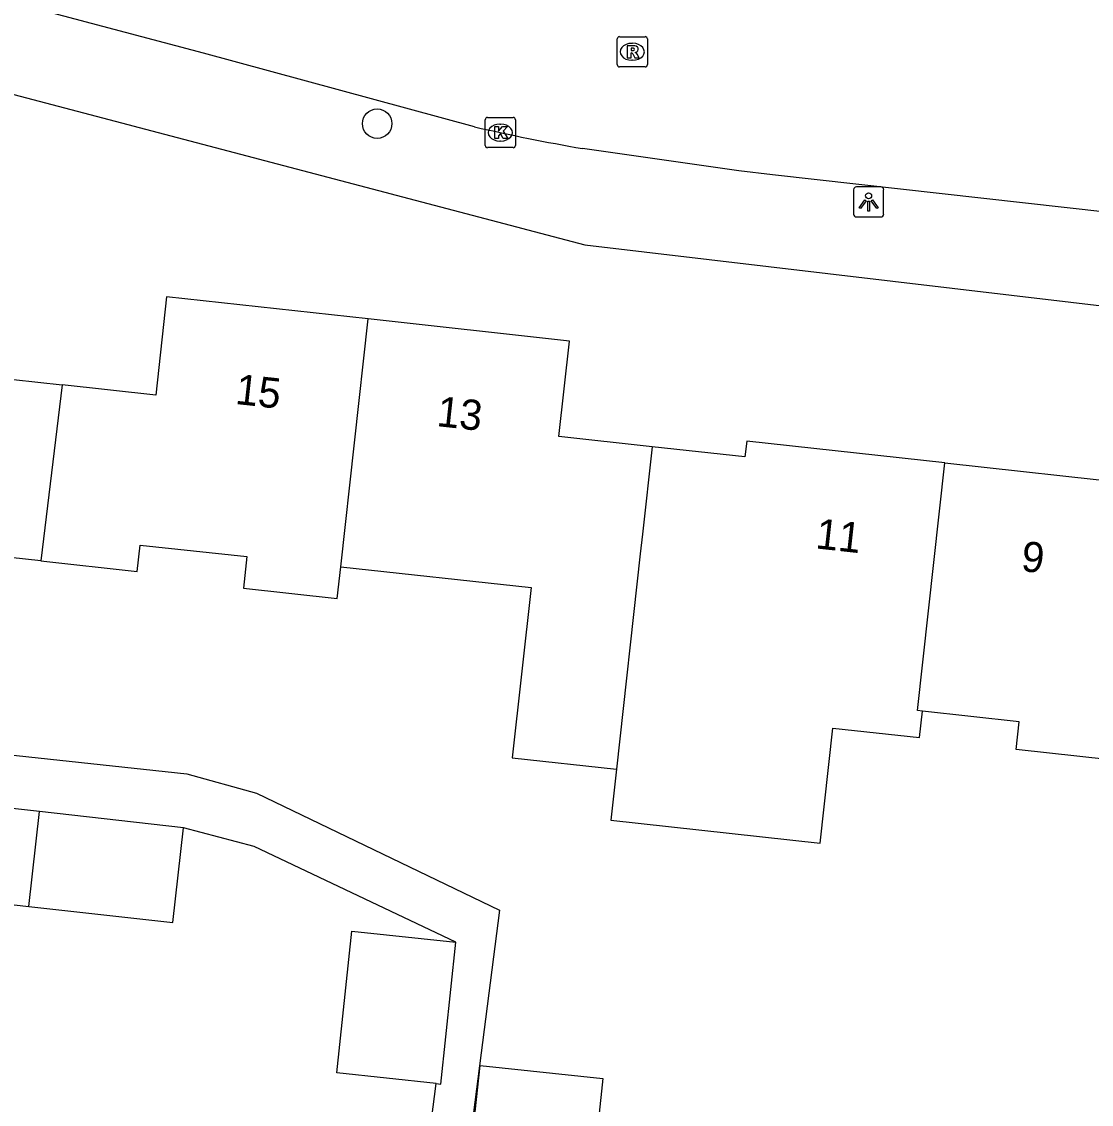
# Model space of a CAD drawing. Extents: x 162026 to 163499, y 387297 to 388169.
# Drawn here: x 162419.53 to 162454.96, y 387757.35 to 387793.2 of the extents above; entities that cross this region are included whole.
import ezdxf

# ---------------------------------------------------------------- set-up
doc = ezdxf.new("R2010")
doc.units = 0
for name, color, linetype in [('IMGEO_Boom', 7, 'Continuous'), ('IMGEO_Kolk', 7, 'Continuous'), ('IMGEO_Lichtpunt', 7, 'Continuous'), ('IMGEO_Pand', 7, 'Continuous'), ('IMGEO_Pand_nummerreeks', 7, 'Continuous'), ('IMGEO_Rijbaan_lokaal_open', 7, 'Continuous'), ('IMGEO_Rioolput', 7, 'Continuous'), ('IMGEO_Voetpad_open', 7, 'Continuous')]:
    doc.layers.add(name, color=color, linetype=linetype)

msp = doc.modelspace()

# ---------------------------------------------------------------- linework, layer by layer
at = {"layer": 'IMGEO_Boom'}
msp.add_circle((162431.308, 387789.822), 0.489, dxfattribs=at)
at = {"layer": 'IMGEO_Kolk'}
for p, q in [((162434.886, 387789.101), (162434.886, 387789.953)), ((162434.961, 387790.027), (162435.813, 387790.027)), ((162435.887, 387789.953), (162435.887, 387789.101)), ((162435.374, 387789.807), (162435.399, 387789.807)), ((162435.397, 387789.247), (162435.372, 387789.247)), ((162435.813, 387789.027), (162434.961, 387789.027))]:
    msp.add_line(p, q, dxfattribs=at)
for points in [[(162434.886, 387789.101), (162434.886, 387789.953)], [(162434.961, 387790.027), (162435.813, 387790.027)], [(162435.887, 387789.953), (162435.887, 387789.101)], [(162435.207, 387789.727), (162435.33, 387789.727), (162435.33, 387789.576), (162435.46, 387789.727), (162435.624, 387789.727), (162435.478, 387789.576), (162435.631, 387789.327), (162435.479, 387789.327), (162435.394, 387789.491), (162435.33, 387789.424), (162435.33, 387789.327), (162435.207, 387789.327), (162435.207, 387789.727)], [(162435.813, 387789.027), (162434.961, 387789.027)]]:
    msp.add_lwpolyline(points, dxfattribs=at)
for centre, start, end in [((162434.963, 387789.951), 91.552, 178.448), ((162434.963, 387789.951), 91.552, 178.448), ((162435.811, 387789.951), 1.552, 88.448), ((162435.811, 387789.951), 1.552, 88.448), ((162434.963, 387789.103), 181.552, 268.448), ((162434.963, 387789.103), 181.552, 268.448), ((162435.811, 387789.103), 271.552, 358.448), ((162435.811, 387789.103), 271.552, 358.448)]:
    msp.add_arc(centre, 0.0765, start, end, dxfattribs=at)
for centre, major_axis, ratio, start_param, end_param in [((162435.373, 387789.527), (-0.387, 0.002), 0.722429, 4.712389, 7.853982), ((162435.398, 387789.527), (-0.39, 0.002), 0.717154, 1.570796, 4.712389)]:
    msp.add_ellipse(centre, major_axis=major_axis, ratio=ratio, start_param=start_param, end_param=end_param, dxfattribs=at)
at = {"layer": 'IMGEO_Lichtpunt'}
for p, q in [((162447.089, 387787.635), (162447.089, 387786.828)), ((162447.089, 387787.635), (162447.089, 387786.828)), ((162447.991, 387787.73), (162447.183, 387787.73)), ((162447.991, 387787.73), (162447.183, 387787.73)), ((162448.085, 387786.828), (162448.085, 387787.635)), ((162448.085, 387786.828), (162448.085, 387787.635)), ((162447.183, 387786.734), (162447.991, 387786.734)), ((162447.183, 387786.734), (162447.991, 387786.734))]:
    msp.add_line(p, q, dxfattribs=at)
for points in [[(162447.463, 387787.299), (162447.502, 387787.271), (162447.314, 387787.009), (162447.276, 387787.036), (162447.463, 387787.299)], [(162447.565, 387787.251), (162447.612, 387787.251), (162447.612, 387786.929), (162447.565, 387786.929), (162447.565, 387787.251)], [(162447.675, 387787.271), (162447.713, 387787.298), (162447.9, 387787.036), (162447.861, 387787.008), (162447.675, 387787.271)]]:
    msp.add_lwpolyline(points, dxfattribs=at)
msp.add_circle((162447.588, 387787.433), 0.0994, dxfattribs=at)
for centre, start, end in [((162447.183, 387787.635), 90, 180), ((162447.183, 387787.635), 90, 180), ((162447.991, 387787.635), 0, 90), ((162447.991, 387787.635), 0, 90), ((162447.183, 387786.828), 180, 270), ((162447.183, 387786.828), 180, 270), ((162447.991, 387786.828), 270, 0), ((162447.991, 387786.828), 270, 360)]:
    msp.add_arc(centre, 0.0946, start, end, dxfattribs=at)
at = {"layer": 'IMGEO_Pand'}
for points in [[(162411.66, 387788.158), (162418.293, 387787.428), (162417.643, 387781.527), (162420.877, 387781.172)], [(162431.005, 387783.357), (162424.334, 387784.091), (162423.976, 387780.831), (162420.877, 387781.172)], [(162430.103, 387775.148), (162431.005, 387783.357)], [(162440.412, 387779.124), (162437.327, 387779.463), (162437.675, 387782.624), (162431.005, 387783.357)], [(162420.877, 387781.172), (162420.168, 387775.343)], [(162420.168, 387775.343), (162416.503, 387775.746), (162416.807, 387778.508), (162413.74, 387778.845), (162410.673, 387779.182), (162410.784, 387780.194)], [(162450.108, 387778.587), (162443.549, 387779.309), (162443.491, 387778.785), (162440.412, 387779.124)], [(162440.412, 387779.124), (162440.092, 387776.229), (162440.015, 387775.574), (162439.232, 387768.447)], [(162449.373, 387770.369), (162449.206, 387770.387), (162450.108, 387778.587)], [(162450.108, 387778.587), (162456.521, 387777.882)], [(162420.168, 387775.343), (162423.364, 387774.991), (162423.46, 387775.866), (162426.996, 387775.484), (162426.882, 387774.443), (162429.988, 387774.102), (162430.103, 387775.148)], [(162430.103, 387775.148), (162436.405, 387774.466), (162435.784, 387768.827), (162439.232, 387768.447)], [(162439.232, 387768.447), (162439.046, 387766.755), (162445.977, 387765.993), (162446.397, 387769.809), (162449.276, 387769.493), (162449.373, 387770.369)], [(162455.683, 387769.595), (162455.59, 387768.756), (162452.477, 387769.098), (162452.578, 387770.016), (162449.373, 387770.369)], [(162415.36, 387767.577), (162415.008, 387764.436), (162419.768, 387763.902)], [(162420.121, 387767.042), (162415.36, 387767.577)], [(162419.768, 387763.902), (162420.121, 387767.042)], [(162424.891, 387766.506), (162420.121, 387767.042)], [(162419.768, 387763.902), (162424.538, 387763.366), (162424.891, 387766.506)], [(162433.264, 387758.035), (162429.971, 387758.387), (162430.473, 387763.086), (162433.916, 387762.718)], [(162433.264, 387758.035), (162433.414, 387758.019), (162433.916, 387762.718)], [(162438.787, 387758.203), (162438.185, 387752.568), (162434.117, 387753.003), (162434.719, 387758.638), (162438.787, 387758.203)]]:
    msp.add_lwpolyline(points, dxfattribs=at)
at = {"layer": 'IMGEO_Rijbaan_lokaal_open'}
for points in [[(162434.534, 387789.716), (162425.554, 387792.156), (162419.266, 387793.821), (162406.505, 387797.167), (162399.824, 387798.914), (162387.371, 387802.176), (162380.427, 387804), (162368.103, 387807.231), (162363.251, 387808.448), (162361.204, 387808.902)], [(162486.102, 387783.454), (162444.4, 387788.13), (162443.286, 387788.255), (162438.109, 387788.995)]]:
    msp.add_lwpolyline(points, dxfattribs=at)
msp.add_arc((162451.727, 387865.744), 77.948, 257.25716, 259.93811, dxfattribs=at)
at = {"layer": 'IMGEO_Rioolput'}
for p, q in [((162439.257, 387791.776), (162439.257, 387792.628)), ((162439.332, 387792.702), (162440.184, 387792.702)), ((162439.745, 387792.482), (162439.77, 387792.482)), ((162440.258, 387792.628), (162440.258, 387791.776)), ((162440.184, 387791.702), (162439.332, 387791.702)), ((162439.768, 387791.922), (162439.743, 387791.922))]:
    msp.add_line(p, q, dxfattribs=at)
for points in [[(162439.257, 387791.776), (162439.257, 387792.628)], [(162439.332, 387792.702), (162440.184, 387792.702)], [(162439.846, 387792.4), (162439.594, 387792.402), (162439.594, 387792.002)], [(162440.258, 387792.628), (162440.258, 387791.776)], [(162439.594, 387792.002), (162439.718, 387792.002), (162439.718, 387792.164), (162439.729, 387792.164)], [(162439.772, 387792.321), (162439.718, 387792.321), (162439.718, 387792.24)], [(162439.718, 387792.24), (162439.77, 387792.24)], [(162439.776, 387792.135), (162439.847, 387792.002), (162439.987, 387792.002), (162439.922, 387792.128)], [(162440.184, 387791.702), (162439.332, 387791.702)]]:
    msp.add_lwpolyline(points, dxfattribs=at)
for centre, radius, start, end in [((162439.334, 387792.626), 0.0765, 91.552, 178.448), ((162439.334, 387792.626), 0.0765, 91.552, 178.448), ((162439.845, 387792.29), 0.109, 350.3612, 89.416), ((162440.182, 387792.626), 0.0765, 1.552, 88.448), ((162440.182, 387792.626), 0.0765, 1.552, 88.448), ((162439.728, 387792.111), 0.0533, 26.0293, 88.6989), ((162439.754, 387792.429), 0.19, 274.7715, 282.9687), ((162439.778, 387792.225), 0.0964, 77.0061, 93.1865), ((162439.792, 387792.282), 0.0378, 276.6634, 79.6772), ((162439.843, 387792.29), 0.112, 277.5842, 350.9817), ((162439.827, 387792.075), 0.108, 29.5134, 73.7905), ((162439.334, 387791.778), 0.0765, 181.552, 268.448), ((162439.334, 387791.778), 0.0765, 181.552, 268.448), ((162440.182, 387791.778), 0.0765, 271.552, 358.448), ((162440.182, 387791.778), 0.0765, 271.552, 358.448)]:
    msp.add_arc(centre, radius, start, end, dxfattribs=at)
for centre, major_axis, ratio, start_param, end_param in [((162439.744, 387792.202), (-0.387, 0.002), 0.722429, 4.712389, 7.853982), ((162439.769, 387792.202), (-0.39, 0.002), 0.717154, 1.570796, 4.712389)]:
    msp.add_ellipse(centre, major_axis=major_axis, ratio=ratio, start_param=start_param, end_param=end_param, dxfattribs=at)
at = {"layer": 'IMGEO_Voetpad_open'}
for points in [[(162302.745, 387811.357), (162304.731, 387812.656), (162306.963, 387812.388), (162360.929, 387806.153), (162438.185, 387785.808), (162484.708, 387780.319)], [(162350.657, 387783.777), (162361.375, 387782.51), (162360.569, 387775.219), (162425, 387768.297), (162427.31, 387767.657), (162435.365, 387763.783), (162433.886, 387752.27), (162448.736, 387751.33)], [(162433.916, 387762.718), (162427.235, 387765.887), (162424.891, 387766.506)], [(162431.245, 387742.321), (162433.264, 387758.035)]]:
    msp.add_lwpolyline(points, dxfattribs=at)

# ---------------------------------------------------------------- texts
at = {"layer": 'IMGEO_Pand_nummerreeks'}
for s, rotation, p in [('15', 353.7204, (162426.583, 387780.544)), ('13', 353.7261, (162433.254, 387779.81)), ('11', 353.7204, (162445.804, 387775.761)), ('9', 353.7219, (162452.61, 387775.012))]:
    msp.add_text(s, height=1, rotation=rotation, dxfattribs=at).set_placement(p)

doc.saveas('drawing.dxf')
